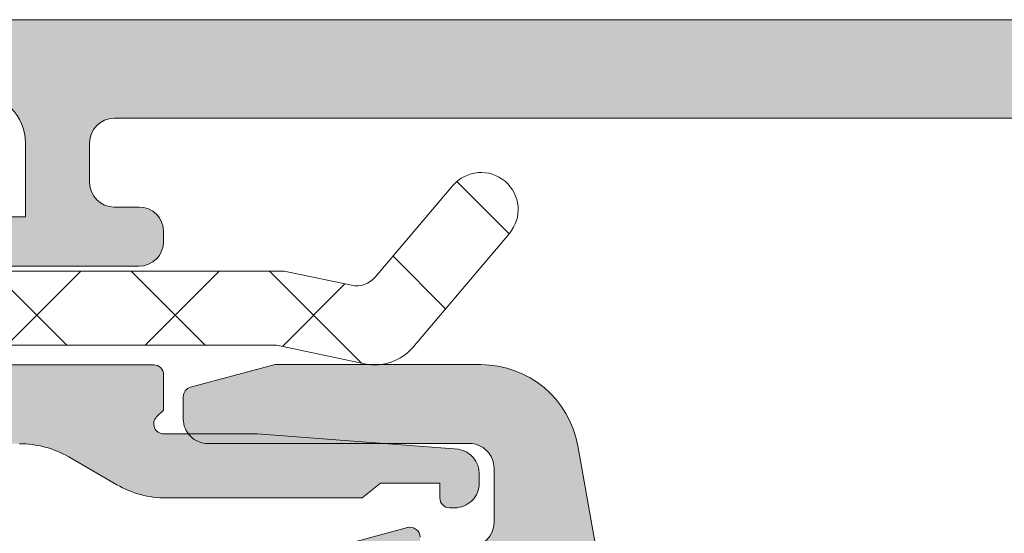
# Model space of a CAD drawing. Header units: millimetres. Extents: x 144573 to 336993, y 74252 to 247042.
# Tile 685 of 1056: x 219000 to 219020, y 198273 to 198283. Entities that reach past the tile are written whole.
import ezdxf

# ---------------------------------------------------------------- set-up
doc = ezdxf.new("R2010")
doc.units = ezdxf.units.MM
doc.layers.add('FASÁDA DETAILNÍ', color=255, linetype='Continuous', lineweight=0)
doc.layers.add('NOVA', color=255, linetype='Continuous', lineweight=0)

# ---------------------------------------------------------------- blocks, each defined once
blk = doc.blocks.new('A$C69D17D4D')
at = {"layer": 'FASÁDA DETAILNÍ'}
h = blk.add_hatch(color=256, dxfattribs=at)
edge = h.paths.add_edge_path()
edge.add_arc((-4151.994648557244, 24911.31804486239), 0.5000674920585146, 90.00773245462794, 179.9922675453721)
edge.add_line((-4152.494716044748, 24911.31811234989), (-4152.494716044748, 24907.31811234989))
edge.add_arc((-4151.994648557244, 24907.3181798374), 0.5000674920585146, 180.0077324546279, 269.9922675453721)
edge.add_line((-4151.994716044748, 24906.81811234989), (-4150.694667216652, 24906.81811234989))
edge.add_arc((-4150.69470411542, 24907.31814924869), 0.500036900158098, 270.0042279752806, 359.9957720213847)
edge.add_line((-4150.194667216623, 24907.31811234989), (-4150.194667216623, 24907.81811234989))
edge.add_line((-4150.194667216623, 24907.81811234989), (-4151.194667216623, 24907.81811234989))
edge.add_line((-4151.194667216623, 24907.81811234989), (-4151.194667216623, 24909.31811234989))
edge.add_arc((-4150.194704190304, 24909.31814932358), 0.9999630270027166, 89.99788148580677, 180.0021185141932, ccw=False)
edge.add_line((-4150.194667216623, 24910.31811234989), (-4146.194667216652, 24910.31811234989))
edge.add_arc((-4146.194744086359, 24909.31803548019), 1.000076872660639, 0.004403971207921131, 89.99559602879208, ccw=False)
edge.add_line((-4145.194667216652, 24909.31811234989), (-4145.194667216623, 24907.81811234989))
edge.add_line((-4145.194667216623, 24907.81811234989), (-4146.194667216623, 24907.81811234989))
edge.add_line((-4146.194667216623, 24907.81811234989), (-4146.194667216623, 24907.31811234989))
edge.add_arc((-4145.694724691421, 24907.3180548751), 0.4999425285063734, 179.9934131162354, 270.0065868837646)
edge.add_line((-4145.694667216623, 24906.81811234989), (-4142.894679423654, 24906.81811234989))
edge.add_arc((-4142.894679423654, 24907.31811234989), 0.5, 270, 360)
edge.add_line((-4142.394679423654, 24907.31811234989), (-4142.394679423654, 24907.51811234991))
edge.add_arc((-4142.894679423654, 24907.51811234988), 0.5, 3.335053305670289e-09, 90.00000000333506)
edge.add_line((-4142.894679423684, 24908.01811234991), (-4143.394679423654, 24908.01811234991))
edge.add_arc((-4143.394644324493, 24908.51814744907), 0.5000351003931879, 180.0040217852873, 269.99597821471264, ccw=False)
edge.add_line((-4143.894679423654, 24908.51811234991), (-4143.894679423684, 24909.31811540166))
edge.add_arc((-4143.394662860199, 24909.31809883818), 0.500016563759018, 90.00189796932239, 179.9981020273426, ccw=False)
edge.add_line((-4143.394679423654, 24909.81811540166), (-4112.094685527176, 24909.81811540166))
edge.add_line((-4112.094685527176, 24909.81811540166), (-4106.056227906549, 24909.3857187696))
edge.add_arc((-4106.094683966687, 24908.38649908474), 0.9999594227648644, 0, 87.79599713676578, ccw=False)
edge.add_line((-4105.094724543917, 24908.38649908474), (-4105.094724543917, 24901.71804687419))
edge.add_arc((-4105.594724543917, 24901.71804687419), 0.5, -90, 0, ccw=False)
edge.add_line((-4105.594724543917, 24901.21804687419), (-4106.494724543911, 24901.21804687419))
edge.add_arc((-4106.494724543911, 24900.71804687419), 0.5, 90, 180)
edge.add_line((-4106.994724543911, 24900.71804687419), (-4106.994724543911, 24899.31804534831))
edge.add_arc((-4107.073560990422, 24899.05052475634), 0.2788950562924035, -1.1645893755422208, 73.58012358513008, ccw=False)
edge.add_line((-4106.794723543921, 24899.04485634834), (-4106.794723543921, 24898.59126234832))
edge.add_arc((-4107.07359163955, 24898.58560168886), 0.278925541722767, -73.57540544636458, 1.1628700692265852, ccw=False)
edge.add_line((-4106.994724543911, 24898.31805834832), (-4106.994724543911, 24896.43804734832))
edge.add_arc((-4106.694724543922, 24896.43804734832), 0.2999999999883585, 180, 270)
edge.add_line((-4106.694724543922, 24896.13804734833), (-4105.71475022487, 24896.13804734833))
edge.add_arc((-4105.71475022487, 24896.43804734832), 0.2999999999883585, 270, 360)
edge.add_line((-4105.414750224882, 24896.43804734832), (-4105.414750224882, 24899.19804534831))
edge.add_arc((-4105.294750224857, 24899.19804534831), 0.1200000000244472, 90, 180, ccw=False)
edge.add_line((-4105.294750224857, 24899.31804534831), (-4100.994724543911, 24899.31804534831))
edge.add_arc((-4100.994724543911, 24898.81804534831), 0.5, 0, 90, ccw=False)
edge.add_line((-4100.494724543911, 24898.81804534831), (-4100.494724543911, 24898.11804534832))
edge.add_line((-4100.494724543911, 24898.11804534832), (-4101.876220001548, 24895.72522502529))
edge.add_arc((-4101.756604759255, 24895.65616513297), 0.1381197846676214, 150.0000000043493, 270)
edge.add_line((-4101.756604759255, 24895.51804534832), (-4097.994724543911, 24895.51804534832))
edge.add_arc((-4097.994724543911, 24893.51804534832), 2, 0, 90, ccw=False)
edge.add_line((-4095.994724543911, 24893.51804534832), (-4095.994724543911, 24892.95004996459))
edge.add_arc((-4095.494724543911, 24892.95004996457), 0.5, 179.9999999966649, 214.4790717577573)
edge.add_arc((-4091.785225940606, 24895.4975232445), 4.999999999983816, 214.4790717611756, 264.6507719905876)
edge.add_arc((-4092.232844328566, 24890.65617200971), 0.1381197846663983, 262.2975625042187, 389.9999999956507)
edge.add_line((-4092.113229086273, 24890.72523190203), (-4093.494724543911, 24893.11805222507))
edge.add_line((-4093.494724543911, 24893.11805222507), (-4093.494724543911, 24893.81805222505))
edge.add_arc((-4092.994724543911, 24893.81805222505), 0.5, 90, 180, ccw=False)
edge.add_line((-4092.994724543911, 24894.31805222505), (-4088.694698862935, 24894.31805222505))
edge.add_arc((-4088.694698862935, 24894.19805222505), 0.1199999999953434, 0, 90, ccw=False)
edge.add_line((-4088.57469886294, 24894.19805222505), (-4088.57469886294, 24891.43805422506))
edge.add_arc((-4088.274698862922, 24891.43805422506), 0.3000000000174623, 180, 269.9999999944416)
edge.add_line((-4088.274698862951, 24891.13805422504), (-4087.294724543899, 24891.13805422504))
edge.add_arc((-4087.294724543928, 24891.43805422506), 0.3000000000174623, 270.0000000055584, 360)
edge.add_line((-4086.994724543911, 24891.43805422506), (-4086.994724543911, 24893.31806522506))
edge.add_arc((-4086.915857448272, 24893.58560856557), 0.2789255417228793, 178.8371299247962, 253.57540544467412, ccw=False)
edge.add_line((-4087.194725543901, 24893.59126922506), (-4087.194725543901, 24894.04486322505))
edge.add_arc((-4086.91588809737, 24894.05053163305), 0.2788950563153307, 106.41987641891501, 181.1645893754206, ccw=False)
edge.add_line((-4086.994724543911, 24894.31805222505), (-4086.994724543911, 24897.31811071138))
edge.add_line((-4086.994724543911, 24897.31811071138), (-4087.69479691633, 24898.01821360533))
edge.add_line((-4087.69479691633, 24898.01821360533), (-4088.294803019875, 24898.01821360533))
edge.add_line((-4088.294803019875, 24898.01821360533), (-4088.294803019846, 24896.41820750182))
edge.add_arc((-4088.794812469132, 24896.4182169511), 0.5000094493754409, 270.00108278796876, 359.99891721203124, ccw=False)
edge.add_line((-4088.794803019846, 24895.91820750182), (-4089.190231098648, 24895.91820750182))
edge.add_arc((-4089.190231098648, 24896.41820750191), 0.5000000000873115, 254.9999999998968, 270, ccw=False)
edge.add_line((-4089.319640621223, 24895.93524458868), (-4090.753527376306, 24896.31945338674))
edge.add_arc((-4090.494708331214, 24897.28537921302), 0.9999999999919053, 180, 255.0000000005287, ccw=False)
edge.add_line((-4091.494708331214, 24897.28537921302), (-4091.494708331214, 24903.01820139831))
edge.add_line((-4091.494708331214, 24903.01820139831), (-4088.294803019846, 24903.01820139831))
edge.add_line((-4088.294803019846, 24903.01820139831), (-4088.294803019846, 24902.21821360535))
edge.add_line((-4088.294803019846, 24902.21821360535), (-4087.69479691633, 24902.21821360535))
edge.add_line((-4087.69479691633, 24902.21821360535), (-4086.994815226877, 24903.43064646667))
edge.add_line((-4086.994815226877, 24903.43064646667), (-4086.994815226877, 24904.51820139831))
edge.add_line((-4086.994815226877, 24904.51820139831), (-4101.994724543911, 24904.51820139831))
edge.add_arc((-4101.994724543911, 24905.01820139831), 0.5, 180, 270, ccw=False)
edge.add_line((-4102.494724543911, 24905.01820139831), (-4102.494724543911, 24910.81811234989))
edge.add_arc((-4103.494724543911, 24910.81811234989), 1, 0, 90)
edge.add_line((-4103.494724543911, 24911.81811234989), (-4151.994716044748, 24911.81811234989))
edge = h.paths.add_edge_path(flags=16)
edge.add_line((-4093.09470833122, 24902.21821360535), (-4093.09470833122, 24897.81821360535))
edge.add_arc((-4093.59470833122, 24897.81821360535), 0.5, -90, 0, ccw=False)
edge.add_line((-4093.59470833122, 24897.31821360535), (-4097.994708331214, 24897.31821360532))
edge.add_arc((-4097.994708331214, 24897.81821360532), 0.5, 180, 270, ccw=False)
edge.add_line((-4098.494708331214, 24897.81821360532), (-4098.494708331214, 24902.21821360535))
edge.add_arc((-4097.994708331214, 24902.21821360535), 0.5, 90, 180, ccw=False)
edge.add_line((-4097.994708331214, 24902.71821360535), (-4093.59470833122, 24902.71821360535))
edge.add_arc((-4093.59470833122, 24902.21821360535), 0.5, 0, 90, ccw=False)
h = blk.add_hatch(dxfattribs=at)
h.set_pattern_fill('ANSI37', color=256, scale=0.625, angle=270, style=0)
h.set_pattern_definition([(315, (-4142.494715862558, 24904.81811234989), (1.403165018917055, 1.403165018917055), []), (44.99999999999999, (-4142.494715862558, 24904.81811234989), (-1.403165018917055, 1.403165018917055), [])])
edge = h.paths.add_edge_path()
edge.add_ellipse((-4151.381631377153, 24900.19755051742), major_axis=(-5.03946705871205, 0), ratio=1, start_angle=274.9644612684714, end_angle=330.2082155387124)
edge.add_ellipse((-4155.494715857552, 24902.55235072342), major_axis=(-0.3000000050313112, 0), ratio=1, start_angle=330.207827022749, end_angle=359.9993073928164)
edge.add_line((-4155.794715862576, 24902.5523543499), (-4155.794718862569, 24902.01807034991))
edge.add_ellipse((-4155.494719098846, 24902.01806911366), major_axis=(-0.2999997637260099, 0), ratio=1, start_angle=-0.0002361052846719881, end_angle=90.00004512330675)
edge.add_line((-4155.494718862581, 24901.71806934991), (-4153.944721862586, 24901.71806934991))
edge.add_ellipse((-4153.944729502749, 24901.41805870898), major_axis=(-0.3000106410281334, 0), ratio=1, start_angle=180.0043239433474, end_angle=269.99854088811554, ccw=False)
edge.add_line((-4153.644718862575, 24901.4180813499), (-4153.644707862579, 24900.01809934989))
edge.add_ellipse((-4153.344718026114, 24900.01810218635), major_axis=(-0.2999898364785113, 0), ratio=1, start_angle=0.0005417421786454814, end_angle=89.99964925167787)
edge.add_line((-4153.344719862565, 24899.71811234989), (-4151.644707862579, 24899.71811234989))
edge.add_ellipse((-4151.64471500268, 24900.01812249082), major_axis=(-0.3000101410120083, 0), ratio=1, start_angle=90.00136361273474, end_angle=179.9955805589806)
edge.add_line((-4151.344704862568, 24900.01809934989), (-4151.344715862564, 24901.5819303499))
edge.add_ellipse((-4151.04355679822, 24901.61478737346), major_axis=(-0.3029461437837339, 0), ratio=1, start_angle=-103.48357731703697, end_angle=6.226450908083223, ccw=False)
edge.add_ellipse((-4142.338633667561, 24912.93075169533), major_axis=(-14.00076634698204, 0), ratio=1, start_angle=51.92437992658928, end_angle=74.69826779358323)
edge.add_ellipse((-4146.145347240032, 24898.93851392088), major_axis=(-0.5004721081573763, 0), ratio=1, start_angle=140.1933656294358, end_angle=257.08239147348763, ccw=False)
edge.add_line((-4145.760879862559, 24898.61811234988), (-4154.044158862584, 24898.61811234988))
edge.add_ellipse((-4154.044158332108, 24899.11811205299), major_axis=(-0.499999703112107, 0), ratio=1, start_angle=29.99998035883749, end_angle=89.99993921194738, ccw=False)
edge.add_line((-4154.477170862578, 24898.86811234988), (-4154.650376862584, 24899.1681123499))
edge.add_ellipse((-4155.083389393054, 24898.91811264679), major_axis=(-0.4999997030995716, 0), ratio=1, start_angle=209.9999803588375, end_angle=269.9999392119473)
edge.add_line((-4155.083388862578, 24899.4181123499), (-4156.712736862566, 24899.4181123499))
edge.add_ellipse((-4156.712737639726, 24898.41811299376), major_axis=(-0.9999993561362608, 0), ratio=1, start_angle=269.9999554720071, end_angle=329.9496611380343)
edge.add_ellipse((-4163.897118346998, 24902.57443977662), major_axis=(-7.300023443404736, 0), ratio=1, start_angle=101.28555368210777, end_angle=149.9496454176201, ccw=False)
edge.add_ellipse((-4162.081886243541, 24895.51810276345), major_axis=(-0.3999905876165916, 0), ratio=1, start_angle=-69.4981705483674, end_angle=14.85297522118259, ccw=False)
edge.add_ellipse((-4164.455953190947, 24901.86720088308), major_axis=(-6.378448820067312, 0), ratio=1, start_angle=110.5018745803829, end_angle=165.5474022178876)
edge.add_line((-4158.27935386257, 24900.2752743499), (-4157.91576686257, 24901.6859813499))
edge.add_line((-4157.91576686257, 24901.6859813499), (-4157.705653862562, 24902.54868234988))
edge.add_ellipse((-4152.369031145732, 24901.218117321), major_axis=(-5.499995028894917, 0), ratio=1, start_angle=269.9999657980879, end_angle=346.00004503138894, ccw=False)
edge.add_line((-4152.369027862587, 24906.71811234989), (-4139.950999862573, 24906.71811234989))
edge.add_line((-4139.950999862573, 24906.71811234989), (-4138.587942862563, 24906.43049334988))
edge.add_ellipse((-4138.48471024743, 24906.91971968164), major_axis=(-0.499999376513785, 0), ratio=1, start_angle=78.08469922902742, end_angle=139.7162484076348)
edge.add_line((-4138.103284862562, 24906.59643334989), (-4136.529673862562, 24908.45304134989))
edge.add_ellipse((-4135.957534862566, 24907.96811184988), major_axis=(-0.7499997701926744, 0), ratio=1, start_angle=139.716293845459, end_angle=319.71629384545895, ccw=False)
edge.add_line((-4135.38539586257, 24907.48318234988), (-4137.344681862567, 24905.17153834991))
edge.add_ellipse((-4138.107533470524, 24905.81811051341), major_axis=(-0.999999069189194, 0), ratio=1, start_angle=78.08475213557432, end_angle=139.7163013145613, ccw=False)
edge.add_line((-4138.31399786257, 24904.83965734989), (-4140.10753486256, 24905.21811234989))
edge.add_line((-4140.10753486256, 24905.21811234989), (-4151.817735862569, 24905.21811234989))
h = blk.add_hatch(color=256, dxfattribs=at)
edge = h.paths.add_edge_path()
edge.add_line((-4137.994715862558, 24902.4181123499), (-4138.367920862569, 24902.11811234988))
edge.add_line((-4138.367920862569, 24902.11811234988), (-4142.341125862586, 24902.11811234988))
edge.add_ellipse((-4142.341124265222, 24904.11811955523), major_axis=(-2.000007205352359, 0), ratio=1, start_angle=60.000066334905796, end_angle=89.99995423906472, ccw=False)
edge.add_line((-4143.341125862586, 24902.38606134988), (-4144.318177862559, 24902.95016334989))
edge.add_ellipse((-4145.318179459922, 24901.21810514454), major_axis=(-2.000007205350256, 0), ratio=1, start_angle=240.0000663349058, end_angle=269.9999542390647)
edge.add_line((-4145.318177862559, 24903.21811234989), (-4151.038011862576, 24903.21811234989))
edge.add_ellipse((-4151.038012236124, 24902.71811272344), major_axis=(-0.4999996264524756, 0), ratio=1, start_angle=-90.00004280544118, end_angle=4.280544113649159e-05)
edge.add_line((-4151.538011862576, 24902.71811234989), (-4151.538011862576, 24900.81811234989))
edge.add_ellipse((-4152.037753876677, 24900.817854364), major_axis=(-0.499742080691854, 0), ratio=1, start_angle=89.9704217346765, end_angle=180.0295782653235, ccw=False)
edge.add_line((-4152.038011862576, 24900.31811234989), (-4153.038011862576, 24900.31811234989))
edge.add_ellipse((-4153.038269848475, 24900.817854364), major_axis=(-0.499742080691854, 0), ratio=1, start_angle=-0.029578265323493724, end_angle=90.0295782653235, ccw=False)
edge.add_line((-4153.538011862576, 24900.81811234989), (-4153.538011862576, 24901.81811234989))
edge.add_ellipse((-4154.037751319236, 24901.81837289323), major_axis=(-0.4997395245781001, 0), ratio=1, start_angle=179.9701283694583, end_angle=270.0298716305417)
edge.add_line((-4154.038011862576, 24902.31811234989), (-4155.038011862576, 24902.31811234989))
edge.add_ellipse((-4155.038265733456, 24902.81786047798), major_axis=(-0.4997481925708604, 0), ratio=1, start_angle=-0.02887693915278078, end_angle=90.02910611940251, ccw=False)
edge.add_line((-4155.538013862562, 24902.81811234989), (-4155.538013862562, 24903.05114334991))
edge.add_ellipse((-4155.03801465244, 24903.05114382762), major_axis=(-0.4999992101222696, 0), ratio=1, start_angle=-36.24931299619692, end_angle=5.474165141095e-05, ccw=False)
edge.add_ellipse((-4152.538011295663, 24901.21810592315), major_axis=(-3.600006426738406, 0), ratio=1, start_angle=270.0000408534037, end_angle=323.7506139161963, ccw=False)
edge.add_line((-4152.538013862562, 24904.81811234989), (-4142.594715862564, 24904.81811234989))
edge.add_ellipse((-4142.594715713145, 24904.6181124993), major_axis=(-0.1999998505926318, 0), ratio=1, start_angle=179.9999571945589, end_angle=270.0000428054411, ccw=False)
edge.add_line((-4142.394715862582, 24904.61811234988), (-4142.394715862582, 24903.90089134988))
edge.add_line((-4142.394715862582, 24903.90089134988), (-4142.535676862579, 24903.75999234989))
edge.add_ellipse((-4142.394715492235, 24903.61811241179), major_axis=(-0.2000000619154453, 0), ratio=1, start_angle=-45.18607561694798, end_angle=89.99989390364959)
edge.add_line((-4142.394715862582, 24903.4181123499), (-4140.49514686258, 24903.4181123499))
edge.add_line((-4140.49514686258, 24903.4181123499), (-4136.416498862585, 24903.10379434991))
edge.add_ellipse((-4136.494716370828, 24902.60994970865), major_axis=(-0.5000005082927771, 0), ratio=1, start_angle=180.0000734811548, end_angle=260.99997723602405, ccw=False)
edge.add_line((-4135.994715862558, 24902.6099503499), (-4135.994715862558, 24902.4181123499))
edge.add_ellipse((-4136.494715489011, 24902.41811197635), major_axis=(-0.4999996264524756, 0), ratio=1, start_angle=89.99995719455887, end_angle=180.0000428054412, ccw=False)
edge.add_line((-4136.494715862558, 24901.9181123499), (-4136.594715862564, 24901.9181123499))
edge.add_ellipse((-4136.594716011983, 24902.11811220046), major_axis=(-0.199999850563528, 0), ratio=1, start_angle=-4.2805441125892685e-05, end_angle=90.00004280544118, ccw=False)
edge.add_line((-4136.794715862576, 24902.11811234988), (-4136.794715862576, 24902.4181123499))
edge.add_line((-4136.794715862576, 24902.4181123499), (-4137.994715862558, 24902.4181123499))
h = blk.add_hatch(color=256, dxfattribs=at)
edge = h.paths.add_edge_path(flags=16)
edge.add_line((-4134.794859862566, 24899.3218973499), (-4134.794859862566, 24895.1221473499))
edge.add_ellipse((-4135.294859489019, 24895.12214697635), major_axis=(-0.4999996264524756, 0), ratio=1, start_angle=89.99995719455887, end_angle=180.0000428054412, ccw=False)
edge.add_line((-4135.294859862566, 24894.6221473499), (-4139.694883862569, 24894.6221473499))
edge.add_ellipse((-4139.694884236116, 24895.12214697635), major_axis=(-0.4999996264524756, 0), ratio=1, start_angle=-4.2805441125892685e-05, end_angle=90.00004280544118, ccw=False)
edge.add_line((-4140.194883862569, 24895.1221473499), (-4140.194883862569, 24899.32189634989))
edge.add_ellipse((-4139.694883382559, 24899.32189586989), major_axis=(-0.5000004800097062, 0), ratio=1, start_angle=270.00005500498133, end_angle=359.99994499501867, ccw=False)
edge.add_line((-4139.694883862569, 24899.82189634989), (-4135.294859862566, 24899.8218973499))
edge.add_ellipse((-4135.294859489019, 24899.32189772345), major_axis=(-0.4999996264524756, 0), ratio=1, start_angle=179.9999571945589, end_angle=270.0000428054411, ccw=False)
edge = h.paths.add_edge_path()
edge.add_line((-4132.796478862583, 24896.40849334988), (-4133.996238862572, 24903.17149334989))
edge.add_arc((-4135.965490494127, 24902.82214898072), 1.999998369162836, 10.05959013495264, 90.0000392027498)
edge.add_line((-4135.96549186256, 24904.82214734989), (-4140.130464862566, 24904.82214734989))
edge.add_line((-4140.130464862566, 24904.82214734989), (-4141.848253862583, 24904.36186634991))
edge.add_arc((-4141.79648994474, 24904.16868129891), 0.1999999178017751, 105.0000385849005, 179.9999853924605)
edge.add_line((-4141.996489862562, 24904.1686813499), (-4141.996489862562, 24903.72214734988))
edge.add_arc((-4141.49649023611, 24903.72214697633), 0.4999996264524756, 179.9999571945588, 270.0000428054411)
edge.add_line((-4141.496489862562, 24903.22214734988), (-4136.196489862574, 24903.22214734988))
edge.add_arc((-4136.196489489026, 24902.72214772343), 0.4999996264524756, -4.2805441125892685e-05, 90.00004280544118, ccw=False)
edge.add_line((-4135.696489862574, 24902.72214734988), (-4135.696489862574, 24901.62189734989))
edge.add_arc((-4136.196490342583, 24901.6218978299), 0.5000004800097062, 270.00005500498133, 359.99994499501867, ccw=False)
edge.add_line((-4136.196489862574, 24901.12189734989), (-4137.196489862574, 24901.12189734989))
edge.add_line((-4137.196489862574, 24901.12189734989), (-4137.196489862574, 24901.3218973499))
edge.add_arc((-4137.396489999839, 24901.32189705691), 0.2000001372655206, 8.393489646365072e-05, 105.0000053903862)
edge.add_line((-4137.44825386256, 24901.51508234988), (-4138.915641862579, 24901.12189634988))
edge.add_line((-4138.915641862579, 24901.12189634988), (-4140.996489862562, 24901.12189634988))
edge.add_arc((-4140.996488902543, 24900.12189538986), 1.000000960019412, 90.00005500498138, 179.9999449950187)
edge.add_line((-4141.996489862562, 24900.12189634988), (-4141.996489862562, 24889.2223943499))
edge.add_arc((-4141.596489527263, 24889.22239409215), 0.400000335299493, 179.9999630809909, 299.9999168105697)
edge.add_line((-4141.396489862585, 24888.87598334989), (-4140.533641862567, 24889.3741493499))
edge.add_line((-4140.533641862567, 24889.3741493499), (-4139.041480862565, 24889.80201934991))
edge.add_arc((-4139.124172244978, 24890.09039815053), 0.3000003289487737, 286.0000168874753, 390.1792412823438)
edge.add_line((-4138.864834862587, 24890.24121034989), (-4140.296569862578, 24892.70682134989))
edge.add_line((-4140.296569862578, 24892.70682134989), (-4140.296569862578, 24893.12724034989))
edge.add_arc((-4140.105001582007, 24893.13073285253), 0.1916001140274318, 87.47777810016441, 181.0444500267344, ccw=False)
edge.add_line((-4140.096569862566, 24893.32214734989), (-4133.607130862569, 24893.32214734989))
edge.add_arc((-4133.588893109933, 24893.12298081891), 0.1999998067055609, -24.140948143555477, 95.23200451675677, ccw=False)
edge.add_line((-4133.406384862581, 24893.04118434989), (-4134.47470586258, 24890.65749934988))
edge.add_arc((-4134.29219726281, 24890.57570259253), 0.2000002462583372, 155.8590177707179, 248.0262022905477)
edge.add_line((-4134.367033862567, 24890.39023134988), (-4132.343805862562, 24889.57387134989))
edge.add_arc((-4132.1941327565, 24889.9448132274), 0.3999998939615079, 248.0261821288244, 360.0000175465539)
edge.add_line((-4131.79413286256, 24889.9448133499), (-4131.794131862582, 24892.00896034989))
edge.add_arc((-4132.0941314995, 24892.00896121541), 0.2999996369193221, 359.9998346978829, 412.0950865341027)
edge.add_arc((-4131.725520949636, 24892.48238077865), 0.30000021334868, 164.0001379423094, 232.0953474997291, ccw=False)
edge.add_line((-4132.013899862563, 24892.56507134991), (-4131.79657786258, 24893.32296034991))
edge.add_arc((-4133.396576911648, 24893.32296078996), 1.599999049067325, 359.9999842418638, 418.4076055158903)
edge.add_arc((-4132.296444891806, 24895.11173283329), 0.4999999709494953, 180.0015450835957, 238.4076640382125, ccw=False)
edge.add_line((-4132.796444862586, 24895.11171934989), (-4132.796478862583, 24896.40849334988))
for points in [[(-4146.194667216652, 24910.31811234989, -0.4141685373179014), (-4145.194667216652, 24909.31811234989), (-4145.194667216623, 24907.81811234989), (-4146.194667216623, 24907.81811234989)], [(-4145.694667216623, 24906.81811234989), (-4142.894679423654, 24906.81811234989, 0.4142135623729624), (-4142.394679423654, 24907.31811234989), (-4142.394679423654, 24907.51811234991, 0.414213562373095), (-4142.894679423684, 24908.01811234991), (-4143.394679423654, 24908.01811234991, -0.4141724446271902), (-4143.894679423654, 24908.51811234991), (-4143.894679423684, 24909.31811540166, -0.4141941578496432), (-4143.394679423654, 24909.81811540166), (-4112.094685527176, 24909.81811540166)], [(-4103.494724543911, 24911.81811234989), (-4151.994716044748, 24911.81811234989, 0.4141345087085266)], [(-4132.796478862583, 24896.40849334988), (-4133.996238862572, 24903.17149334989), (-4133.996238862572, 24903.17149334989, 0.363676), (-4135.96549186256, 24904.82214734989), (-4140.130464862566, 24904.82214734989), (-4141.848253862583, 24904.36186634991), (-4141.848253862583, 24904.36186634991, 0.339454), (-4141.996489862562, 24904.1686813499), (-4141.996489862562, 24903.72214734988), (-4141.996489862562, 24903.72214734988, 0.414214), (-4141.496489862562, 24903.22214734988), (-4136.196489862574, 24903.22214734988), (-4136.196489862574, 24903.22214734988, -0.414214), (-4135.696489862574, 24902.72214734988), (-4135.696489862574, 24901.62189734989), (-4135.696489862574, 24901.62189734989, -0.414213), (-4136.196489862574, 24901.12189734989)], [(-4137.196489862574, 24901.3218973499, 0.493145), (-4137.44825386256, 24901.51508234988), (-4138.915641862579, 24901.12189634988)]]:
    blk.add_lwpolyline(points, format="xyb", dxfattribs=at)
at = {"layer": 'FASÁDA DETAILNÍ', "extrusion": (0, 0, -1)}
for points in [[(4152.369027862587, 24906.71811234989), (4139.950999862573, 24906.71811234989), (4138.587942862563, 24906.43049334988), (4138.587942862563, 24906.43049334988, -0.275594), (4138.103284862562, 24906.59643334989), (4136.529673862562, 24908.45304134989), (4136.529673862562, 24908.45304134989, 1), (4135.38539586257, 24907.48318234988), (4137.344681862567, 24905.17153834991), (4137.344681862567, 24905.17153834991, 0.275594), (4138.31399786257, 24904.83965734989), (4140.10753486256, 24905.21811234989), (4151.817735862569, 24905.21811234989)], [(4152.538013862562, 24904.81811234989), (4142.594715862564, 24904.81811234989), (4142.594715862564, 24904.81811234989, 0.414214), (4142.394715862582, 24904.61811234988), (4142.394715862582, 24903.90089134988), (4142.535676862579, 24903.75999234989), (4142.535676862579, 24903.75999234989, -0.669353), (4142.394715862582, 24903.4181123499), (4140.49514686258, 24903.4181123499), (4136.416498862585, 24903.10379434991), (4136.416498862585, 24903.10379434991, 0.368919), (4135.994715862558, 24902.6099503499), (4135.994715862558, 24902.4181123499), (4135.994715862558, 24902.4181123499, 0.414214), (4136.494715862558, 24901.9181123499), (4136.594715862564, 24901.9181123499), (4136.594715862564, 24901.9181123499, 0.414214), (4136.794715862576, 24902.11811234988), (4136.794715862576, 24902.4181123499), (4137.994715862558, 24902.4181123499), (4137.994715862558, 24902.4181123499), (4138.367920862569, 24902.11811234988), (4142.341125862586, 24902.11811234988), (4142.341125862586, 24902.11811234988, 0.131652), (4143.341125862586, 24902.38606134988), (4144.318177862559, 24902.95016334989), (4144.318177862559, 24902.95016334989, -0.131652), (4145.318177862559, 24903.21811234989)]]:
    blk.add_lwpolyline(points, format="xyb", dxfattribs=at)

msp = doc.modelspace()

# ---------------------------------------------------------------- block references
at = {"layer": 'NOVA', "ltscale": 300}
msp.add_blockref('A$C69D17D4D', (223144.9987451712, 173371.2585875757), dxfattribs=at)

doc.saveas('drawing.dxf')
